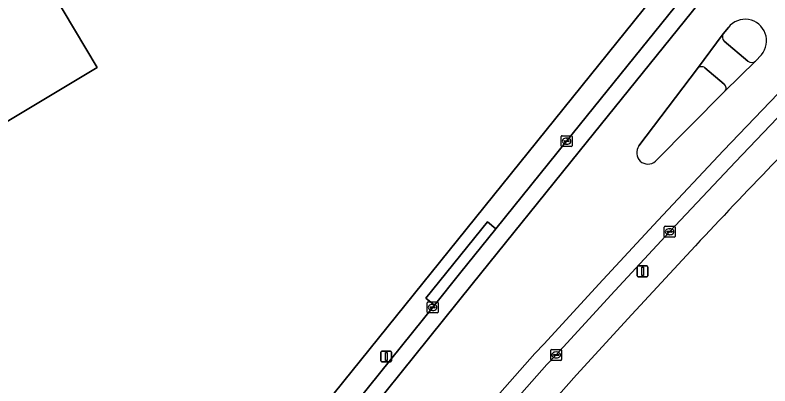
# Model space of a CAD drawing. Extents: x 157692 to 159674, y 381452 to 383291.
# Drawn here: x 157884.8 to 157954.5, y 382861.3 to 382895.5 of the extents above; entities that cross this region are included whole.
import ezdxf

# ---------------------------------------------------------------- set-up
doc = ezdxf.new("R2010")
doc.units = 0
for name, color, linetype in [('IMGEO_Erf', 7, 'Continuous'), ('IMGEO_Kolk', 7, 'Continuous'), ('IMGEO_Lichtmast', 7, 'Continuous'), ('IMGEO_Pand', 7, 'Continuous'), ('IMGEO_Rijbaan_lokaal_gesloten', 7, 'Continuous'), ('IMGEO_Verkeerseiland_open', 7, 'Continuous'), ('IMGEO_Voetpad_open', 7, 'Continuous')]:
    doc.layers.add(name, color=color, linetype=linetype)

msp = doc.modelspace()

# ---------------------------------------------------------------- linework, layer by layer
at = {"layer": 'IMGEO_Erf'}
for points in [[(157869.534, 382932.592), (157870.723, 382930.596), (157869.088, 382929.615), (157892.338, 382890.702), (157881.236, 382884.048), (157834.534, 382856.047), (157832.235, 382859.881), (157783.62, 382831.274), (157777.067, 382842.248), (157781.188, 382844.722), (157774.727, 382855.692), (157785.769, 382862.27), (157788.281, 382863.766), (157780.242, 382877.192), (157767.77, 382915.253), (157783.351, 382924.604), (157785.916, 382926.144), (157767.808, 382956.495)], [(157830.506, 382757.456), (157838.76, 382767.138), (157841.379, 382770.373), (157841.593, 382770.637), (157850.31, 382781.428), (157855.073, 382787.319), (157856.1, 382788.595), (157865.728, 382800.548), (157866.634, 382801.674), (157866.969, 382802.089), (157945.193, 382899.07), (157947.107, 382906.076), (157944.985, 382907.946), (157939.765, 382912.544)], [(157947.176, 382873.776), (157941.717, 382867.892), (157936.63, 382862.345), (157908.891, 382831.039), (157903.732, 382824.466), (157891.416, 382809.174), (157886.476, 382803.051), (157867.597, 382779.705), (157866.33, 382778.137), (157864.683, 382776.082)]]:
    msp.add_lwpolyline(points, dxfattribs=at)
msp.add_arc((158493.895, 382363.752), 747.68, 135.416514, 136.988808, dxfattribs=at)
at = {"layer": 'IMGEO_Kolk'}
for p, q in [((157935.202, 382883.471), (157935.202, 382884.323)), ((157935.277, 382884.397), (157936.129, 382884.397)), ((157936.203, 382884.323), (157936.203, 382883.471)), ((157935.461, 382883.891), (157935.461, 382883.903)), ((157935.899, 382883.854), (157935.501, 382883.854)), ((157935.504, 382883.94), (157935.902, 382883.94)), ((157935.713, 382883.617), (157935.688, 382883.617)), ((157935.69, 382884.177), (157935.715, 382884.177)), ((157935.945, 382883.903), (157935.945, 382883.891)), ((157936.129, 382883.397), (157935.277, 382883.397)), ((157944.719, 382875.111), (157944.719, 382875.963)), ((157944.794, 382876.037), (157945.646, 382876.037)), ((157945.72, 382875.963), (157945.72, 382875.111)), ((157944.978, 382875.531), (157944.978, 382875.543)), ((157945.416, 382875.494), (157945.018, 382875.494)), ((157945.021, 382875.58), (157945.419, 382875.58)), ((157945.23, 382875.257), (157945.205, 382875.257)), ((157945.207, 382875.817), (157945.232, 382875.817)), ((157945.462, 382875.543), (157945.462, 382875.531)), ((157945.646, 382875.037), (157944.794, 382875.037)), ((157922.822, 382868.127), (157922.822, 382868.979)), ((157922.897, 382869.053), (157923.749, 382869.053)), ((157923.823, 382868.979), (157923.823, 382868.127)), ((157923.081, 382868.547), (157923.081, 382868.559)), ((157923.519, 382868.51), (157923.121, 382868.51)), ((157923.124, 382868.596), (157923.522, 382868.596)), ((157923.333, 382868.273), (157923.308, 382868.273)), ((157923.31, 382868.833), (157923.335, 382868.833)), ((157923.565, 382868.559), (157923.565, 382868.547)), ((157923.749, 382868.053), (157922.897, 382868.053)), ((157934.237, 382863.74), (157934.237, 382864.592)), ((157934.312, 382864.666), (157935.164, 382864.666)), ((157934.496, 382864.16), (157934.496, 382864.172)), ((157934.934, 382864.123), (157934.536, 382864.123)), ((157934.539, 382864.209), (157934.937, 382864.209)), ((157934.725, 382864.446), (157934.75, 382864.446)), ((157934.98, 382864.172), (157934.98, 382864.16)), ((157935.238, 382864.592), (157935.238, 382863.74)), ((157935.164, 382863.666), (157934.312, 382863.666)), ((157934.748, 382863.886), (157934.723, 382863.886))]:
    msp.add_line(p, q, dxfattribs=at)
for points in [[(157935.202, 382883.471), (157935.202, 382884.323)], [(157935.277, 382884.397), (157936.129, 382884.397)], [(157936.203, 382884.323), (157936.203, 382883.471)], [(157936.129, 382883.397), (157935.277, 382883.397)], [(157944.719, 382875.111), (157944.719, 382875.963)], [(157944.794, 382876.037), (157945.646, 382876.037)], [(157945.72, 382875.963), (157945.72, 382875.111)], [(157945.646, 382875.037), (157944.794, 382875.037)], [(157922.822, 382868.127), (157922.822, 382868.979)], [(157922.897, 382869.053), (157923.749, 382869.053)], [(157923.823, 382868.979), (157923.823, 382868.127)], [(157923.749, 382868.053), (157922.897, 382868.053)], [(157934.237, 382863.74), (157934.237, 382864.592)], [(157934.312, 382864.666), (157935.164, 382864.666)], [(157935.238, 382864.592), (157935.238, 382863.74)], [(157935.164, 382863.666), (157934.312, 382863.666)]]:
    msp.add_lwpolyline(points, dxfattribs=at)
for centre, radius, start, end in [((157935.279, 382884.321), 0.0765, 91.55205, 178.44795), ((157935.279, 382884.321), 0.0765, 91.55205, 178.44795), ((157936.127, 382884.321), 0.0765, 1.55205, 88.44795), ((157936.127, 382884.321), 0.0765, 1.55205, 88.44795), ((157935.501, 382883.9), 0.0403, 85.87752, 175.75265), ((157935.498, 382883.89), 0.0366, 178.93798, 274.71019), ((157935.902, 382883.897), 0.043, 264.86636, 352.45326), ((157935.906, 382883.902), 0.0386, 1.73085, 96.63898), ((157935.279, 382883.473), 0.0765, 181.55205, 268.44795), ((157935.279, 382883.473), 0.0765, 181.55205, 268.44795), ((157936.127, 382883.473), 0.0765, 271.55205, 358.44795), ((157936.127, 382883.473), 0.0765, 271.55205, 358.44795), ((157944.796, 382875.961), 0.0765, 91.55205, 178.44795), ((157944.796, 382875.961), 0.0765, 91.55205, 178.44795), ((157945.644, 382875.961), 0.0765, 1.55205, 88.44795), ((157945.644, 382875.961), 0.0765, 1.55205, 88.44795), ((157945.018, 382875.54), 0.0403, 85.87752, 175.75265), ((157945.015, 382875.53), 0.0366, 178.93798, 274.71019), ((157945.419, 382875.537), 0.043, 264.86636, 352.45326), ((157945.423, 382875.542), 0.0386, 1.73085, 96.63898), ((157944.796, 382875.113), 0.0765, 181.55205, 268.44795), ((157944.796, 382875.113), 0.0765, 181.55205, 268.44795), ((157945.644, 382875.113), 0.0765, 271.55205, 358.44795), ((157945.644, 382875.113), 0.0765, 271.55205, 358.44795), ((157922.899, 382868.977), 0.0765, 91.55205, 178.44795), ((157922.899, 382868.977), 0.0765, 91.55205, 178.44795), ((157923.747, 382868.977), 0.0765, 1.55205, 88.44795), ((157923.747, 382868.977), 0.0765, 1.55205, 88.44795), ((157923.121, 382868.556), 0.0403, 85.87752, 175.75265), ((157923.118, 382868.546), 0.0366, 178.93798, 274.71019), ((157923.522, 382868.553), 0.043, 264.86636, 352.45326), ((157923.526, 382868.558), 0.0386, 1.73085, 96.63898), ((157922.899, 382868.129), 0.0765, 181.55205, 268.44795), ((157922.899, 382868.129), 0.0765, 181.55205, 268.44795), ((157923.747, 382868.129), 0.0765, 271.55205, 358.44795), ((157923.747, 382868.129), 0.0765, 271.55205, 358.44795), ((157934.314, 382864.59), 0.0765, 91.55205, 178.44795), ((157934.314, 382864.59), 0.0765, 91.55205, 178.44795), ((157934.536, 382864.169), 0.0403, 85.87752, 175.75265), ((157934.533, 382864.159), 0.0366, 178.93798, 274.71019), ((157934.937, 382864.166), 0.043, 264.86636, 352.45326), ((157934.941, 382864.171), 0.0386, 1.73085, 96.63898), ((157935.162, 382864.59), 0.0765, 1.55205, 88.44795), ((157935.162, 382864.59), 0.0765, 1.55205, 88.44795), ((157934.314, 382863.742), 0.0765, 181.55205, 268.44795), ((157934.314, 382863.742), 0.0765, 181.55205, 268.44795), ((157935.162, 382863.742), 0.0765, 271.55205, 358.44795), ((157935.162, 382863.742), 0.0765, 271.55205, 358.44795)]:
    msp.add_arc(centre, radius, start, end, dxfattribs=at)
for centre, major_axis, ratio, start_param, end_param in [((157935.689, 382883.897), (-0.387, 0.002), 0.722429, 4.712389, 7.853982), ((157935.714, 382883.897), (-0.39, 0.002), 0.717154, 1.570796, 4.712389), ((157945.206, 382875.537), (-0.387, 0.002), 0.722429, 4.712389, 7.853982), ((157945.231, 382875.537), (-0.39, 0.002), 0.717154, 1.570796, 4.712389), ((157923.309, 382868.553), (-0.387, 0.002), 0.722429, 4.712389, 7.853982), ((157923.334, 382868.553), (-0.39, 0.002), 0.717154, 1.570796, 4.712389), ((157934.724, 382864.166), (-0.387, 0.002), 0.722429, 4.712389, 7.853982), ((157934.749, 382864.166), (-0.39, 0.002), 0.717154, 1.570796, 4.712389)]:
    msp.add_ellipse(centre, major_axis=major_axis, ratio=ratio, start_param=start_param, end_param=end_param, dxfattribs=at)
at = {"layer": 'IMGEO_Lichtmast'}
for p, q in [((157942.32, 382872.378), (157943.11, 382872.378)), ((157943.11, 382872.378), (157942.32, 382872.378)), ((157942.22, 382871.478), (157942.22, 382872.278)), ((157942.22, 382872.278), (157942.22, 382871.478)), ((157943.21, 382872.278), (157943.21, 382871.478)), ((157943.21, 382871.478), (157943.21, 382872.278)), ((157943.11, 382871.378), (157942.32, 382871.378)), ((157942.32, 382871.378), (157943.11, 382871.378)), ((157918.548, 382863.625), (157918.548, 382864.425)), ((157918.548, 382864.425), (157918.548, 382863.625)), ((157918.648, 382864.525), (157919.438, 382864.525)), ((157919.438, 382864.525), (157918.648, 382864.525)), ((157919.538, 382864.425), (157919.538, 382863.625)), ((157919.538, 382863.625), (157919.538, 382864.425)), ((157919.438, 382863.525), (157918.648, 382863.525)), ((157918.648, 382863.525), (157919.438, 382863.525))]:
    msp.add_line(p, q, dxfattribs=at)
for points in [[(157942.64, 382872.253), (157942.79, 382872.253), (157942.79, 382871.503), (157942.64, 382871.503), (157942.64, 382872.253)], [(157918.968, 382864.4), (157919.118, 382864.4), (157919.118, 382863.65), (157918.968, 382863.65), (157918.968, 382864.4)]]:
    msp.add_lwpolyline(points, dxfattribs=at)
for centre, start, end in [((157942.32, 382872.278), 90, 180), ((157942.32, 382872.278), 90, 180), ((157943.11, 382872.278), 0, 90), ((157943.11, 382872.278), 360, 90), ((157942.32, 382871.478), 180, 270), ((157942.32, 382871.478), 180, 270), ((157943.11, 382871.478), 270, 0), ((157943.11, 382871.478), 270, 0), ((157918.648, 382864.425), 90, 180), ((157918.648, 382864.425), 90, 180), ((157919.438, 382864.425), 0, 90), ((157919.438, 382864.425), 360, 90), ((157918.648, 382863.625), 180, 270), ((157918.648, 382863.625), 180, 270), ((157919.438, 382863.625), 270, 0), ((157919.438, 382863.625), 270, 0)]:
    msp.add_arc(centre, 0.1, start, end, dxfattribs=at)
at = {"layer": 'IMGEO_Pand'}
msp.add_lwpolyline([(157767.808, 382956.495), (157785.916, 382926.144), (157783.351, 382924.604), (157767.77, 382915.253), (157780.242, 382877.192), (157788.281, 382863.766), (157785.769, 382862.27), (157774.727, 382855.692), (157781.188, 382844.722), (157777.067, 382842.248), (157783.62, 382831.274), (157832.235, 382859.881), (157834.534, 382856.047), (157881.236, 382884.048), (157892.338, 382890.702), (157869.088, 382929.615), (157870.723, 382930.596), (157869.534, 382932.592)], dxfattribs=at)
at = {"layer": 'IMGEO_Rijbaan_lokaal_gesloten'}
for points in [[(157932.781, 382864.296), (157933.638, 382865.192), (157938.674, 382870.687), (157944.119, 382876.562), (157950.207, 382883.019), (157956.653, 382889.759), (157957.446, 382890.533), (157958.352, 382891.246), (157959.325, 382891.862), (157960.358, 382892.372), (157961.439, 382892.771), (157962.556, 382893.055), (157963.695, 382893.222), (157964.86, 382893.267), (157965.845, 382893.188), (157966.354, 382893.123), (157969.183, 382892.563), (157949.562, 382909.167), (157948.201, 382910.349)], [(157951.073, 382904.462), (157951.095, 382903.514), (157951.014, 382902.543), (157950.835, 382901.599), (157950.559, 382900.68), (157949.902, 382899.115), (157936.866, 382882.954), (157926.976, 382870.701), (157912.485, 382852.681), (157901.715, 382839.391), (157900.362, 382837.712), (157894.491, 382830.496), (157888.696, 382823.325), (157879.623, 382812.061), (157865.484, 382794.554), (157858.921, 382786.415), (157856.4, 382783.289), (157852.326, 382778.21), (157845.583, 382769.845), (157841.449, 382764.275)], [(157888.696, 382823.325), (157894.491, 382830.496), (157900.362, 382837.712), (157901.715, 382839.391), (157912.485, 382852.681), (157926.976, 382870.701), (157936.866, 382882.954), (157949.902, 382899.115)], [(157947.589, 382898.605), (157946.962, 382897.86), (157935.699, 382883.896), (157929.173, 382875.811), (157925.808, 382871.642), (157923.495, 382868.765), (157911.318, 382853.623), (157900.548, 382840.334), (157899.196, 382838.656), (157893.326, 382831.441), (157885.366, 382821.588)], [(157942.388, 382883.458), (157947.8, 382890.59), (157950.174, 382893.809), (157950.644, 382894.392)], [(157953.691, 382891.873), (157953.161, 382891.271), (157950.3, 382888.476), (157943.914, 382882.048)], [(157956.653, 382889.759), (157950.207, 382883.019), (157944.119, 382876.562), (157938.674, 382870.687), (157933.638, 382865.192), (157932.781, 382864.296), (157905.583, 382833.507), (157903.875, 382831.641), (157901.222, 382828.944), (157899.885, 382827.453), (157893.326, 382819.352), (157887.648, 382812.299), (157882.061, 382805.373), (157870.086, 382790.579), (157863.722, 382782.702), (157859.818, 382777.869), (157860.956, 382776.925)], [(157951.295, 382881.986), (157957.725, 382888.709)], [(157903.127, 382828.678), (157904.972, 382830.618), (157906.698, 382832.504), (157933.886, 382863.281), (157934.733, 382864.167), (157939.777, 382869.67), (157945.215, 382875.538), (157951.295, 382881.986)], [(157845.62, 382741.511), (157848.805, 382757.643), (157849.097, 382758.893), (157851.863, 382765.387), (157855.266, 382771.509), (157855.443, 382771.761), (157856.516, 382773.291), (157859.152, 382777.044), (157859.818, 382777.869), (157863.722, 382782.702), (157870.086, 382790.579), (157882.061, 382805.373), (157887.648, 382812.299), (157893.326, 382819.352), (157899.885, 382827.453), (157901.222, 382828.944), (157903.875, 382831.641), (157905.583, 382833.507), (157932.781, 382864.296)]]:
    msp.add_lwpolyline(points, dxfattribs=at)
for centre, radius, start, end in [((157952.192, 382893.162), 1.977, 319.29816, 141.53976), ((157943.216, 382882.823), 1.043, 142.52492, 312.00019)]:
    msp.add_arc(centre, radius, start, end, dxfattribs=at)
at = {"layer": 'IMGEO_Verkeerseiland_open'}
for points in [[(157950.644, 382894.392), (157950.174, 382893.809)], [(157950.253, 382893.13), (157952.449, 382891.267)], [(157953.161, 382891.271), (157953.691, 382891.873)], [(157947.8, 382890.59), (157942.388, 382883.458)], [(157950.263, 382889.152), (157948.483, 382890.662)], [(157943.914, 382882.048), (157950.3, 382888.476)]]:
    msp.add_lwpolyline(points, dxfattribs=at)
for centre, radius, start, end in [((157952.192, 382893.162), 1.977, 319.29816, 141.53976), ((157950.602, 382893.515), 0.519, 145.48014, 227.79263), ((157952.802, 382891.737), 0.588, 233.0656, 307.57816), ((157948.177, 382890.286), 0.484, 50.87536, 141.16012), ((157949.977, 382888.797), 0.456, 315.13294, 51.13283), ((157943.216, 382882.823), 1.043, 142.52492, 312.00019)]:
    msp.add_arc(centre, radius, start, end, dxfattribs=at)
at = {"layer": 'IMGEO_Voetpad_open'}
for points in [[(157946.658, 382909.821), (157944.985, 382907.946), (157947.107, 382906.076), (157945.193, 382899.07), (157866.969, 382802.089)], [(157885.366, 382821.588), (157893.326, 382831.441), (157899.196, 382838.656), (157900.548, 382840.334), (157911.318, 382853.623), (157923.495, 382868.765), (157922.689, 382869.403), (157928.39, 382876.462), (157929.173, 382875.811), (157935.699, 382883.896), (157946.962, 382897.86)], [(157950.174, 382893.809), (157947.8, 382890.59)], [(157952.449, 382891.267), (157950.253, 382893.13)], [(157950.3, 382888.476), (157953.161, 382891.271)], [(157948.483, 382890.662), (157950.263, 382889.152)], [(157957.725, 382888.709), (157951.295, 382881.986), (157945.215, 382875.538), (157939.777, 382869.67), (157934.733, 382864.167), (157933.886, 382863.281), (157906.698, 382832.504), (157904.972, 382830.618), (157903.127, 382828.678)], [(157936.63, 382862.345), (157941.717, 382867.892), (157947.176, 382873.776)], [(157901.028, 382826.481), (157894.493, 382818.41), (157888.767, 382811.325), (157891.416, 382809.174), (157903.732, 382824.466), (157908.891, 382831.039), (157936.63, 382862.345)]]:
    msp.add_lwpolyline(points, dxfattribs=at)
msp.add_lwpolyline([(157925.808, 382871.642), (157929.173, 382875.811), (157928.39, 382876.462), (157922.689, 382869.403), (157923.495, 382868.765)], close=True, dxfattribs=at)
for centre, radius, start, end in [((157950.602, 382893.515), 0.519, 145.48014, 227.79263), ((157952.802, 382891.737), 0.588, 233.0656, 307.57816), ((157948.177, 382890.286), 0.484, 50.87536, 141.16012), ((157949.977, 382888.797), 0.456, 315.13294, 51.13283), ((158493.895, 382363.752), 747.68, 135.416514, 136.988808)]:
    msp.add_arc(centre, radius, start, end, dxfattribs=at)

doc.saveas('drawing.dxf')
